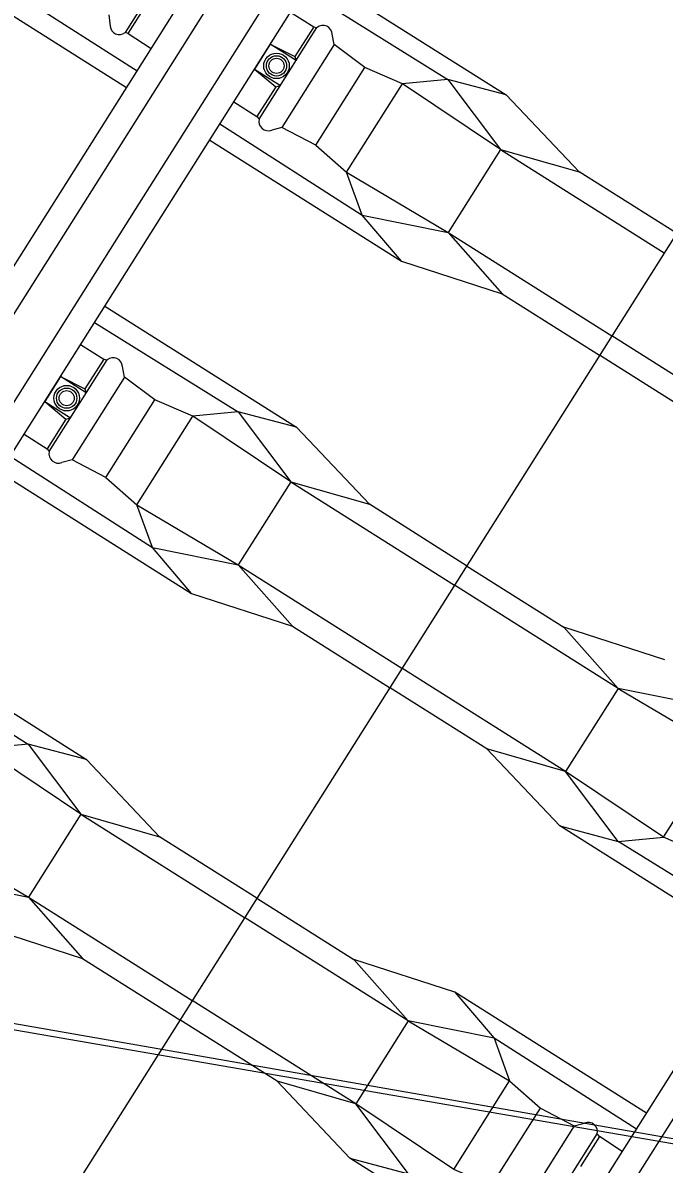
# Model space of a CAD drawing. Extents: x -746176 to -739709, y -1128407 to -1124482.
# Drawn here: x -743177.943 to -743176.964, y -1127103.708 to -1127101.966 of the extents above; entities that cross this region are included whole.
import ezdxf

# ---------------------------------------------------------------- set-up
doc = ezdxf.new("R2010")
doc.units = 0
for name, color, linetype in [('Hranice parcel', 7, 'Continuous'), ('KOL_ROST', 7, 'Continuous'), ('OSA', 7, 'Continuous'), ('Vrstva 53', 7, 'Continuous')]:
    doc.layers.add(name, color=color, linetype=linetype)

msp = doc.modelspace()

# ---------------------------------------------------------------- linework, layer by layer
at = {"layer": 'Hranice parcel'}
msp.add_lwpolyline([(-743183.34, -1127102.57), (-743182.84, -1127102.64), (-743171.62, -1127104.6)], dxfattribs=at)
at = {"layer": 'KOL_ROST'}
for p, q in [((-743177.8643, -1127102.1914), (-743177.5441, -1127101.684)), ((-743177.8313, -1127102.2123), (-743177.511, -1127101.7049)), ((-743177.7704, -1127102.2507), (-743177.4501, -1127101.7434)), ((-743177.7373, -1127102.2716), (-743177.4171, -1127101.7642)), ((-743178.1611, -1127101.7875), (-743177.7682, -1127102.0391)), ((-743178.179, -1127101.8154), (-743177.7843, -1127102.0646)), ((-743177.4971, -1127101.8911), (-743177.2046, -1127102.0758)), ((-743177.5127, -1127101.9157), (-743177.2937, -1127102.052)), ((-743177.5341, -1127101.9496), (-743177.4985, -1127101.9716)), ((-743177.8112, -1127101.9533), (-743177.809, -1127101.9707)), ((-743177.7815, -1127101.9821), (-743177.7465, -1127102.0047)), ((-743177.4672, -1127101.999), (-743177.4702, -1127101.9831)), ((-743177.5649, -1127101.9984), (-743177.5889, -1127102.0364)), ((-743177.5254, -1127102.0233), (-743177.5649, -1127101.9984)), ((-743177.5649, -1127101.9984), (-743177.5274, -1127102.0172)), ((-743177.4206, -1127102.034), (-743177.4672, -1127101.999)), ((-743177.5274, -1127102.0172), (-743177.5254, -1127102.0233)), ((-743177.5889, -1127102.0364), (-743177.5494, -1127102.0613)), ((-743177.5889, -1127102.0364), (-743177.5565, -1127102.0634)), ((-743177.4954, -1127102.1524), (-743177.4206, -1127102.034)), ((-743177.3629, -1127102.0586), (-743177.4206, -1127102.034)), ((-743177.2937, -1127102.052), (-743177.3629, -1127102.0586)), ((-743177.2046, -1127102.0758), (-743177.2937, -1127102.052)), ((-743177.2937, -1127102.052), (-743177.2133, -1127102.1589)), ((-743177.5565, -1127102.0634), (-743177.5494, -1127102.0613)), ((-743177.4483, -1127102.1939), (-743177.3629, -1127102.0586)), ((-743177.2133, -1127102.1589), (-743177.3629, -1127102.0586)), ((-743177.6203, -1127102.0862), (-743177.5852, -1127102.1089)), ((-743177.2046, -1127102.0758), (-743177.0932, -1127102.1934)), ((-743177.6417, -1127102.1201), (-743177.4245, -1127102.2592)), ((-743177.5469, -1127102.1254), (-743177.5626, -1127102.1295)), ((-743177.4954, -1127102.1524), (-743177.5469, -1127102.1254)), ((-743177.6573, -1127102.1448), (-743177.3647, -1127102.3294)), ((-743177.2133, -1127102.1589), (-743177.2934, -1127102.2858)), ((-743177.2133, -1127102.1589), (-743177.0932, -1127102.1934)), ((-743177.2133, -1127102.1589), (-743176.9635, -1127102.3166)), ((-743178.1846, -1127102.6987), (-743177.8643, -1127102.1914)), ((-743176.9448, -1127102.287), (-743177.0932, -1127102.1934)), ((-743177.4245, -1127102.2592), (-743177.4483, -1127102.1939)), ((-743178.1516, -1127102.7196), (-743177.8313, -1127102.2123)), ((-743178.0907, -1127102.7581), (-743177.7704, -1127102.2507)), ((-743177.3647, -1127102.3294), (-743177.4245, -1127102.2592)), ((-743177.4245, -1127102.2592), (-743177.2934, -1127102.2858)), ((-743178.0576, -1127102.7789), (-743177.7373, -1127102.2716)), ((-743177.2934, -1127102.2858), (-743177.2106, -1127102.3794)), ((-743177.3647, -1127102.3294), (-743177.2106, -1127102.3794)), ((-743177.2106, -1127102.3794), (-743177.0623, -1127102.4731)), ((-743177.8174, -1127102.3984), (-743177.5249, -1127102.5831)), ((-743177.833, -1127102.423), (-743177.614, -1127102.5594)), ((-743177.8544, -1127102.457), (-743177.8188, -1127102.4789)), ((-743176.9139, -1127102.5667), (-743177.0623, -1127102.4731)), ((-743177.8852, -1127102.5057), (-743177.9091, -1127102.5437)), ((-743177.8457, -1127102.5307), (-743177.8852, -1127102.5057)), ((-743177.8852, -1127102.5057), (-743177.8477, -1127102.5246)), ((-743177.7875, -1127102.5064), (-743177.7905, -1127102.4905)), ((-743177.7409, -1127102.5413), (-743177.7875, -1127102.5064)), ((-743177.8477, -1127102.5246), (-743177.8457, -1127102.5307)), ((-743177.8156, -1127102.6597), (-743177.7409, -1127102.5413)), ((-743177.6831, -1127102.566), (-743177.7409, -1127102.5413)), ((-743177.9091, -1127102.5437), (-743177.8697, -1127102.5686)), ((-743177.9091, -1127102.5437), (-743177.8768, -1127102.5707)), ((-743177.614, -1127102.5594), (-743177.6831, -1127102.566)), ((-743177.5249, -1127102.5831), (-743177.614, -1127102.5594)), ((-743177.614, -1127102.5594), (-743177.5336, -1127102.6663)), ((-743177.8768, -1127102.5707), (-743177.8697, -1127102.5686)), ((-743177.7686, -1127102.7013), (-743177.6831, -1127102.566)), ((-743177.5336, -1127102.6663), (-743177.6831, -1127102.566)), ((-743177.9406, -1127102.5936), (-743177.9055, -1127102.6162)), ((-743177.5249, -1127102.5831), (-743177.4135, -1127102.7007)), ((-743177.962, -1127102.6274), (-743177.7447, -1127102.7666)), ((-743177.8672, -1127102.6327), (-743177.8829, -1127102.6368)), ((-743177.8156, -1127102.6597), (-743177.8672, -1127102.6327)), ((-743177.9776, -1127102.6521), (-743177.685, -1127102.8368)), ((-743177.5336, -1127102.6663), (-743177.6137, -1127102.7931)), ((-743177.5336, -1127102.6663), (-743177.4135, -1127102.7007)), ((-743177.5336, -1127102.6663), (-743177.2838, -1127102.824)), ((-743177.7447, -1127102.7666), (-743177.7686, -1127102.7013)), ((-743177.2651, -1127102.7944), (-743177.4135, -1127102.7007)), ((-743177.685, -1127102.8368), (-743177.7447, -1127102.7666)), ((-743177.7447, -1127102.7666), (-743177.6137, -1127102.7931)), ((-743177.6137, -1127102.7931), (-743177.5309, -1127102.8868)), ((-743177.2651, -1127102.7944), (-743177.1168, -1127102.888)), ((-743177.685, -1127102.8368), (-743177.5309, -1127102.8868)), ((-743177.034, -1127102.9817), (-743177.2838, -1127102.824)), ((-743177.5309, -1127102.8868), (-743177.3826, -1127102.9804)), ((-743176.9627, -1127102.938), (-743177.1168, -1127102.888)), ((-743177.034, -1127102.9817), (-743177.1168, -1127102.888)), ((-743178.1377, -1127102.9058), (-743177.8451, -1127103.0905)), ((-743178.1532, -1127102.9304), (-743177.9342, -1127103.0667)), ((-743177.2342, -1127103.0741), (-743177.3826, -1127102.9804)), ((-743177.034, -1127102.9817), (-743177.1141, -1127103.1085)), ((-743177.034, -1127102.9817), (-743176.8791, -1127103.0735)), ((-743176.9029, -1127103.0082), (-743177.034, -1127102.9817)), ((-743177.9342, -1127103.0667), (-743178.0034, -1127103.0733)), ((-743177.8539, -1127103.1736), (-743178.0034, -1127103.0733)), ((-743177.8451, -1127103.0905), (-743177.9342, -1127103.0667)), ((-743177.9342, -1127103.0667), (-743177.8539, -1127103.1736)), ((-743177.1228, -1127103.1917), (-743177.2342, -1127103.0741)), ((-743177.1141, -1127103.1085), (-743177.2342, -1127103.0741)), ((-743176.9645, -1127103.2088), (-743176.8791, -1127103.0735)), ((-743177.8451, -1127103.0905), (-743177.7337, -1127103.2081)), ((-743177.0337, -1127103.2154), (-743177.1141, -1127103.1085)), ((-743177.8539, -1127103.1736), (-743177.934, -1127103.3005)), ((-743177.8539, -1127103.1736), (-743177.7337, -1127103.2081)), ((-743177.8539, -1127103.1736), (-743177.6041, -1127103.3313)), ((-743177.1228, -1127103.1917), (-743177.0337, -1127103.2154)), ((-743176.8303, -1127103.3764), (-743177.1228, -1127103.1917)), ((-743177.5854, -1127103.3017), (-743177.7337, -1127103.2081)), ((-743177.0337, -1127103.2154), (-743176.9645, -1127103.2088)), ((-743176.8147, -1127103.3517), (-743177.0337, -1127103.2154)), ((-743178.065, -1127103.2739), (-743177.934, -1127103.3005)), ((-743177.934, -1127103.3005), (-743177.8512, -1127103.3941)), ((-743177.5854, -1127103.3017), (-743177.4371, -1127103.3954)), ((-743177.3543, -1127103.489), (-743177.6041, -1127103.3313)), ((-743178.0053, -1127103.3441), (-743177.8512, -1127103.3941)), ((-743177.8512, -1127103.3941), (-743177.7028, -1127103.4878)), ((-743177.283, -1127103.4454), (-743177.4371, -1127103.3954)), ((-743177.3543, -1127103.489), (-743177.4371, -1127103.3954)), ((-743177.283, -1127103.4454), (-743177.2232, -1127103.5156)), ((-743176.9904, -1127103.6301), (-743177.283, -1127103.4454)), ((-743177.5545, -1127103.5814), (-743177.7028, -1127103.4878)), ((-743177.3543, -1127103.489), (-743177.4344, -1127103.6159)), ((-743177.3543, -1127103.489), (-743177.1994, -1127103.5809)), ((-743177.2232, -1127103.5156), (-743177.3543, -1127103.489)), ((-743177.2306, -1127104.0106), (-743176.9103, -1127103.5032)), ((-743177.2232, -1127103.5156), (-743177.1994, -1127103.5809)), ((-743177.0059, -1127103.6547), (-743177.2232, -1127103.5156)), ((-743177.1975, -1127104.0314), (-743176.8773, -1127103.5241)), ((-743177.4431, -1127103.699), (-743177.5545, -1127103.5814)), ((-743177.4344, -1127103.6159), (-743177.5545, -1127103.5814)), ((-743177.2848, -1127103.7162), (-743177.1994, -1127103.5809)), ((-743177.1994, -1127103.5809), (-743177.1523, -1127103.6224)), ((-743177.354, -1127103.7228), (-743177.4344, -1127103.6159)), ((-743177.2271, -1127103.7408), (-743177.1523, -1127103.6224)), ((-743177.1523, -1127103.6224), (-743177.1008, -1127103.6494)), ((-743177.1008, -1127103.6494), (-743177.0851, -1127103.6453)), ((-743177.0274, -1127103.6886), (-743177.0624, -1127103.6659)), ((-743177.4431, -1127103.699), (-743177.354, -1127103.7228)), ((-743177.1505, -1127103.8837), (-743177.4431, -1127103.699))]:
    msp.add_line(p, q, dxfattribs=at)
for points in [[(-743177.7008, -1127101.8449), (-743177.7865, -1127101.9806)], [(-743177.7815, -1127101.9821), (-743177.754, -1127101.9386)], [(-743177.7815, -1127101.9821), (-743177.7865, -1127101.9806)], [(-743177.582, -1127102.1129), (-743177.4935, -1127101.9727)], [(-743177.4985, -1127101.9716), (-743177.5274, -1127102.0172)], [(-743177.4985, -1127101.9716), (-743177.4935, -1127101.9727)], [(-743177.4672, -1127101.999), (-743177.5469, -1127102.1254)], [(-743177.5565, -1127102.0634), (-743177.5852, -1127102.1089)], [(-743177.5852, -1127102.1089), (-743177.582, -1127102.1129)], [(-743177.4954, -1127102.1524), (-743177.4483, -1127102.1939), (-743177.2934, -1127102.2858), (-743177.0436, -1127102.4435)], [(-743176.5865, -1127102.7261), (-743176.6442, -1127102.7015), (-743176.7938, -1127102.6012), (-743177.0436, -1127102.4435)], [(-743177.9023, -1127102.6203), (-743177.8137, -1127102.4801)], [(-743177.8188, -1127102.4789), (-743177.8477, -1127102.5246)], [(-743177.8188, -1127102.4789), (-743177.8137, -1127102.4801)], [(-743177.7875, -1127102.5064), (-743177.8672, -1127102.6327)], [(-743177.8768, -1127102.5707), (-743177.9055, -1127102.6162)], [(-743177.9055, -1127102.6162), (-743177.9023, -1127102.6203)], [(-743177.8156, -1127102.6597), (-743177.7686, -1127102.7013), (-743177.6137, -1127102.7931), (-743177.3639, -1127102.9508)], [(-743176.9068, -1127103.2335), (-743176.9645, -1127103.2088), (-743177.1141, -1127103.1085), (-743177.3639, -1127102.9508)], [(-743178.1359, -1127103.1671), (-743178.0888, -1127103.2086), (-743177.934, -1127103.3005), (-743177.6842, -1127103.4582)], [(-743177.2271, -1127103.7408), (-743177.2848, -1127103.7162), (-743177.4344, -1127103.6159), (-743177.6842, -1127103.4582)], [(-743177.1008, -1127103.6494), (-743177.1805, -1127103.7758)], [(-743177.1542, -1127103.8021), (-743177.0657, -1127103.6619)], [(-743177.0624, -1127103.6659), (-743177.0913, -1127103.7116)], [(-743177.0624, -1127103.6659), (-743177.0657, -1127103.6619)]]:
    msp.add_lwpolyline(points, dxfattribs=at)
for centre, radius in [((-743177.5553, -1127102.0314), 0.0195), ((-743177.5553, -1127102.0314), 0.0155), ((-743177.5553, -1127102.0314), 0.0115), ((-743177.8756, -1127102.5387), 0.0195), ((-743177.8756, -1127102.5387), 0.0155), ((-743177.8756, -1127102.5387), 0.0115)]:
    msp.add_circle(centre, radius, dxfattribs=at)
for centre, radius, start, end in [((-743177.7954, -1127101.9702), 0.0137, 182.1748, 310.3968), ((-743177.4845, -1127101.9839), 0.0143, 3.2195, 128.7478), ((-743177.568, -1127102.1162), 0.0143, 166.7249, 292.2532), ((-743177.8048, -1127102.4913), 0.0143, 3.2195, 128.7478), ((-743177.8883, -1127102.6236), 0.0143, 166.7249, 292.2532), ((-743177.0796, -1127103.6586), 0.0143, 346.7248, 112.2532)]:
    msp.add_arc(centre, radius, start, end, dxfattribs=at)
at = {"layer": 'OSA'}
msp.add_lwpolyline([(-743169.5301, -1127090.5416), (-743178.7118, -1127105.0859)], dxfattribs=at)
at = {"layer": 'Vrstva 53'}
msp.add_lwpolyline([(-743183.34, -1127102.57), (-743171.62, -1127104.6), (-743183.01, -1127122.02), (-743195.51, -1127141.13), (-743203.92, -1127154.43), (-743215.95, -1127172.74), (-743210.36, -1127174.02), (-743237.28, -1127205.49), (-743245.75, -1127220.06), (-743259.48, -1127245.93), (-743268.91, -1127265.85), (-743283.26, -1127298.02), (-743294.99, -1127330.28), (-743295.73, -1127333.53), (-743296.23, -1127335.74), (-743299.98, -1127352.31)], dxfattribs=at)

doc.saveas('drawing.dxf')
